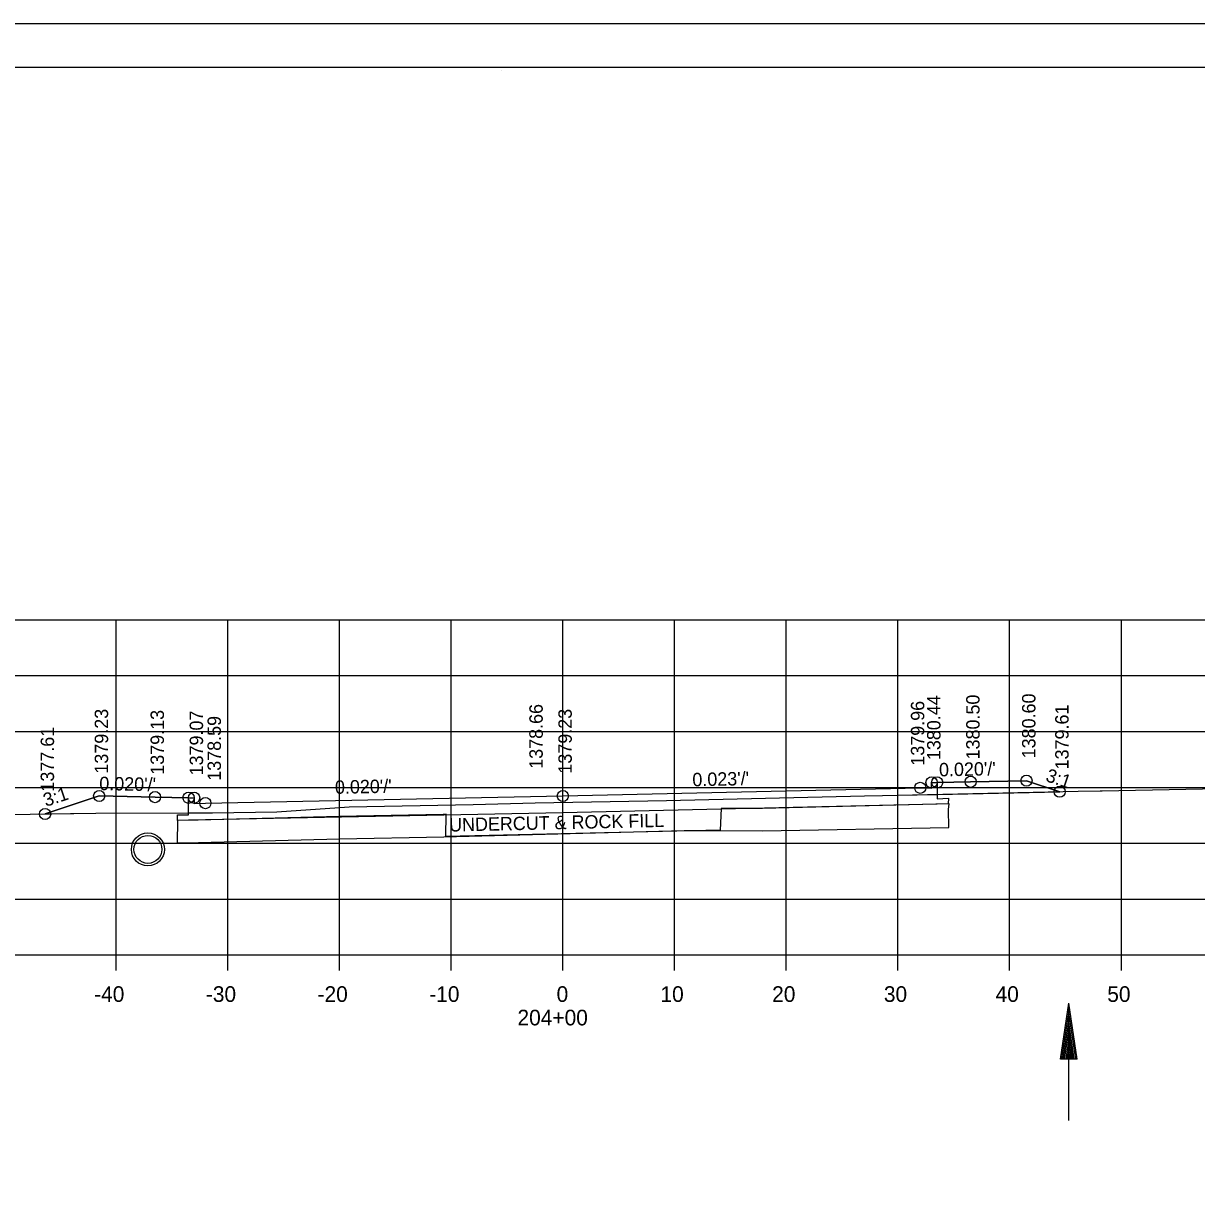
# Model space of a CAD drawing. Extents: x 1374311 to 1383814, y 384102 to 406278.
# Drawn here: x 1382591.8 to 1382696.8, y 402759.5 to 402865 of the extents above; entities that cross this region are included whole.
import ezdxf

# ---------------------------------------------------------------- set-up
doc = ezdxf.new("R2010")
doc.units = 0
for name, color, linetype in [('R_Axis', 7, 'Continuous'), ('R_Axis Annot', 7, 'Continuous'), ('R_Border', 7, 'Continuous'), ('R_Draft', 7, 'Continuous'), ('R_Exist Surface', 7, 'Continuous'), ('R_Fin Surface', 7, 'Continuous'), ('R_Grid', 7, 'Continuous'), ('R_No Plot', 7, 'Continuous'), ('R_Water', 7, 'Continuous'), ('R_Xsect Elev', 7, 'Continuous'), ('R_Xsect Slope', 7, 'Continuous')]:
    doc.layers.add(name, color=color, linetype=linetype)

msp = doc.modelspace()

# ---------------------------------------------------------------- linework, layer by layer
at = {"layer": 'R_Axis'}
for p, q in [((1382500.07, 402781.67), (1382780.07, 402781.67)), ((1382600.07, 402780.27), (1382600.07, 402781.67)), ((1382610.07, 402780.27), (1382610.07, 402781.67)), ((1382620.07, 402780.27), (1382620.07, 402781.67)), ((1382630.07, 402780.27), (1382630.07, 402781.67)), ((1382640.07, 402780.27), (1382640.07, 402781.67)), ((1382650.07, 402780.27), (1382650.07, 402781.67)), ((1382660.07, 402780.27), (1382660.07, 402781.67)), ((1382670.07, 402780.27), (1382670.07, 402781.67)), ((1382680.07, 402780.27), (1382680.07, 402781.67)), ((1382690.07, 402780.27), (1382690.07, 402781.67))]:
    msp.add_line(p, q, dxfattribs=at)
at = {"layer": 'R_Border'}
for p, q in [((1382482.07, 402861.13), (1382798.25, 402861.13)), ((1382634.59, 402860.87), (1382634.59, 402860.87)), ((1382634.59, 402860.87), (1382634.59, 402860.87))]:
    msp.add_line(p, q, dxfattribs=at)
at = {"layer": 'R_Draft'}
for p, q in [((1382684.62, 402772.35), (1382685.37, 402777.35)), ((1382684.74, 402772.35), (1382685.37, 402776.52)), ((1382686.12, 402772.35), (1382685.37, 402777.35)), ((1382685.99, 402772.35), (1382685.37, 402776.52)), ((1382684.87, 402772.35), (1382685.37, 402775.66)), ((1382685.86, 402772.35), (1382685.37, 402775.66)), ((1382684.99, 402772.35), (1382685.37, 402774.83)), ((1382685.74, 402772.35), (1382685.37, 402774.83)), ((1382685.12, 402772.35), (1382685.37, 402773.98)), ((1382685.61, 402772.35), (1382685.37, 402773.98)), ((1382686.12, 402772.35), (1382684.62, 402772.35)), ((1382685.25, 402772.35), (1382685.37, 402773.14)), ((1382685.48, 402772.35), (1382685.37, 402773.14))]:
    msp.add_line(p, q, dxfattribs=at)
at = {"layer": 'R_Exist Surface'}
msp.add_lwpolyline([(1382572.71, 402793.96), (1382598.27, 402794.36), (1382608.69, 402794.4), (1382614.45, 402794.47), (1382620.94, 402794.93), (1382632.04, 402795.15), (1382637.59, 402795.28), (1382649.34, 402795.51), (1382667.08, 402795.9), (1382668.68, 402795.93), (1382670.02, 402795.96), (1382686.2, 402796.32), (1382688.17, 402796.36), (1382688.36, 402796.37), (1382710.81, 402796.82), (1382713.08, 402796.87), (1382732.57, 402797.26), (1382736.7, 402797.35), (1382749.42, 402797.56), (1382753.98, 402797.65), (1382772.45, 402797.96), (1382777.53, 402798.04), (1382780.07, 402798.32)], dxfattribs=at)
msp.add_circle((1382602.92, 402791.12), 1.48, dxfattribs=at)
at = {"layer": 'R_Fin Surface'}
for p, q in [((1382657.95, 402794.79), (1382654.23, 402794.79)), ((1382674.65, 402795.19), (1382657.95, 402794.79)), ((1382674.6, 402794.69), (1382674.65, 402795.19)), ((1382607.41, 402793.75), (1382605.56, 402793.72)), ((1382605.56, 402793.72), (1382605.56, 402793.71))]:
    msp.add_line(p, q, dxfattribs=at)
for points in [[(1382593.72, 402794.29), (1382598.56, 402795.9), (1382598.56, 402795.9), (1382598.56, 402795.9), (1382603.56, 402795.8), (1382603.56, 402795.8), (1382606.56, 402795.74), (1382607.06, 402795.74), (1382607.06, 402795.74), (1382607.07, 402795.24), (1382608.07, 402795.26), (1382608.07, 402795.26), (1382640.07, 402795.9), (1382640.07, 402795.9), (1382672.07, 402796.63), (1382672.07, 402796.63), (1382673.07, 402796.61), (1382673.07, 402796.61), (1382673.08, 402797.11), (1382673.58, 402797.11), (1382673.58, 402797.11), (1382673.58, 402797.11), (1382676.58, 402797.17), (1382676.58, 402797.17), (1382681.58, 402797.27), (1382681.58, 402797.27), (1382684.55, 402796.28)], [(1382673.58, 402797.11), (1382673.59, 402795.65), (1382674.59, 402795.69), (1382674.58, 402795.19), (1382673.58, 402795.16), (1382640.07, 402794.4), (1382606.56, 402793.73), (1382605.56, 402793.71), (1382605.57, 402794.21), (1382606.57, 402794.21), (1382606.56, 402795.74)], [(1382605.56, 402793.71), (1382605.54, 402791.72), (1382607.45, 402791.75), (1382620.07, 402792.06), (1382629.41, 402792.25), (1382650.93, 402792.81), (1382652.09, 402792.82), (1382657.94, 402792.79), (1382674.62, 402793.09), (1382674.6, 402794.69)], [(1382654.23, 402794.79), (1382654.16, 402792.84), (1382629.6, 402792.26), (1382629.63, 402794.27), (1382629.36, 402794.25), (1382620.03, 402794.06), (1382607.41, 402793.75)]]:
    msp.add_lwpolyline(points, dxfattribs=at)
at = {"layer": 'R_Grid'}
for p, q in [((1382500.07, 402811.67), (1382780.07, 402811.67)), ((1382600.07, 402781.67), (1382600.07, 402811.67)), ((1382610.07, 402781.67), (1382610.07, 402811.67)), ((1382620.07, 402781.67), (1382620.07, 402811.67)), ((1382630.07, 402781.67), (1382630.07, 402811.67)), ((1382640.07, 402781.67), (1382640.07, 402811.67)), ((1382650.07, 402781.67), (1382650.07, 402811.67)), ((1382660.07, 402781.67), (1382660.07, 402811.67)), ((1382670.07, 402781.67), (1382670.07, 402811.67)), ((1382680.07, 402781.67), (1382680.07, 402811.67)), ((1382690.07, 402781.67), (1382690.07, 402811.67)), ((1382500.07, 402806.67), (1382780.07, 402806.67)), ((1382500.07, 402801.67), (1382780.07, 402801.67)), ((1382500.07, 402796.67), (1382780.07, 402796.67)), ((1382500.07, 402791.67), (1382780.07, 402791.67)), ((1382500.07, 402786.67), (1382780.07, 402786.67)), ((1382500.07, 402781.67), (1382780.07, 402781.67))]:
    msp.add_line(p, q, dxfattribs=at)
at = {"layer": 'R_No Plot'}
msp.add_line((1382469.67, 402865.03), (1382803, 402865.03), dxfattribs=at)
for points in [[(1382469.66, 402865.03), (1382803, 402865.03), (1382803, 402651.69), (1382469.66, 402651.69)], [(1382715.99, 402861.13), (1382715.99, 402851.25), (1382751.72, 402851.25), (1382751.72, 402848.33), (1382774.92, 402848.33), (1382774.92, 402824), (1382798.25, 402824), (1382798.25, 402655.67), (1382482.07, 402655.67), (1382482.07, 402861.13)], [(1382673.59, 402796.04), (1382684.55, 402796.28), (1382681.58, 402797.27), (1382676.58, 402797.17), (1382673.58, 402797.11)], [(1382593.72, 402794.29), (1382598.27, 402794.36), (1382606.57, 402794.39), (1382606.56, 402795.74), (1382603.56, 402795.8), (1382598.56, 402795.9)], [(1382606.57, 402794.39), (1382608.69, 402794.4), (1382614.45, 402794.47), (1382620.94, 402794.93), (1382632.04, 402795.15), (1382637.59, 402795.28), (1382649.34, 402795.51), (1382667.08, 402795.9), (1382668.68, 402795.93), (1382670.02, 402795.96), (1382673.59, 402796.04), (1382673.59, 402795.65), (1382674.59, 402795.69), (1382674.58, 402795.19), (1382673.58, 402795.16), (1382640.07, 402794.4), (1382606.56, 402793.73), (1382605.56, 402793.71), (1382605.57, 402794.21), (1382606.57, 402794.21)]]:
    msp.add_lwpolyline(points, close=True, dxfattribs=at)
for centre in [(1382673.08, 402797.11), (1382673.08, 402797.11), (1382673.08, 402797.11), (1382673.58, 402797.11), (1382673.58, 402797.11), (1382676.58, 402797.17), (1382676.58, 402797.17), (1382676.58, 402797.17), (1382681.58, 402797.27), (1382681.58, 402797.27), (1382681.58, 402797.27), (1382598.56, 402795.9), (1382598.56, 402795.9), (1382598.56, 402795.9), (1382640.07, 402795.9), (1382640.07, 402795.9), (1382640.07, 402795.9), (1382672.07, 402796.63), (1382672.07, 402796.63), (1382672.07, 402796.63), (1382684.55, 402796.28), (1382684.55, 402796.28), (1382684.55, 402796.28), (1382603.56, 402795.8), (1382603.56, 402795.8), (1382603.56, 402795.8), (1382606.56, 402795.74), (1382606.56, 402795.74), (1382607.06, 402795.74), (1382607.06, 402795.74), (1382607.06, 402795.74), (1382608.07, 402795.26), (1382608.07, 402795.26), (1382608.07, 402795.26), (1382593.72, 402794.29), (1382593.72, 402794.29), (1382593.72, 402794.29), (1382593.72, 402794.29), (1382593.72, 402794.29), (1382593.72, 402794.29)]:
    msp.add_circle(centre, 0.5, dxfattribs=at)
at = {"layer": 'R_Water'}
msp.add_line((1382685.37, 402766.85), (1382685.37, 402777.35), dxfattribs=at)
msp.add_circle((1382602.92, 402791.12), 1.25, dxfattribs=at)

# ---------------------------------------------------------------- texts
at = {"layer": 'R_Axis Annot'}
for s, p in [('-40', (1382598.11, 402777.47)), ('-30', (1382608.11, 402777.47)), ('-20', (1382618.11, 402777.47)), ('-10', (1382628.11, 402777.47)), ('0', (1382639.51, 402777.47)), ('10', (1382648.81, 402777.47)), ('20', (1382658.81, 402777.47)), ('30', (1382668.81, 402777.47)), ('40', (1382678.81, 402777.47)), ('50', (1382688.81, 402777.47)), ('204+00', (1382636.01, 402775.37))]:
    msp.add_text(s, height=1.4, dxfattribs=at).set_placement(p)
at = {"layer": 'R_Fin Surface'}
msp.add_text('UNDERCUT & ROCK FILL', height=1.2, rotation=1.2538, dxfattribs=at).set_placement((1382629.9, 402792.71))
at = {"layer": 'R_Xsect Elev'}
for s, p in [('1380.44', (1382673.88, 402799.11)), ('1380.50', (1382677.38, 402799.17)), ('1380.60', (1382682.38, 402799.27)), ('1378.66', (1382638.27, 402798.33)), ('1379.96', (1382672.43, 402798.61)), ('1379.61', (1382685.35, 402798.28)), ('1379.23', (1382599.36, 402797.9)), ('1379.13', (1382604.36, 402797.8)), ('1379.07', (1382607.86, 402797.74)), ('1378.59', (1382609.46, 402797.26)), ('1379.23', (1382640.87, 402797.9)), ('1377.61', (1382594.52, 402796.29))]:
    msp.add_text(s, height=1.2, rotation=90, dxfattribs=at).set_placement(p)
at = {"layer": 'R_Xsect Slope'}
for s, rotation, p in [("0.020'/'", 1.1458, (1382673.76, 402797.65)), ("0.020'/'", 358.8542, (1382598.56, 402796.43)), ("0.020'/'", 1.1458, (1382619.68, 402796.09)), ("0.023'/'", 1.3069, (1382651.68, 402796.76)), ('3:1', 341.5651, (1382683.22, 402797.25)), ('3:1', 18.4349, (1382593.79, 402794.92))]:
    msp.add_text(s, height=1.2, rotation=rotation, dxfattribs=at).set_placement(p)

doc.saveas('drawing.dxf')
